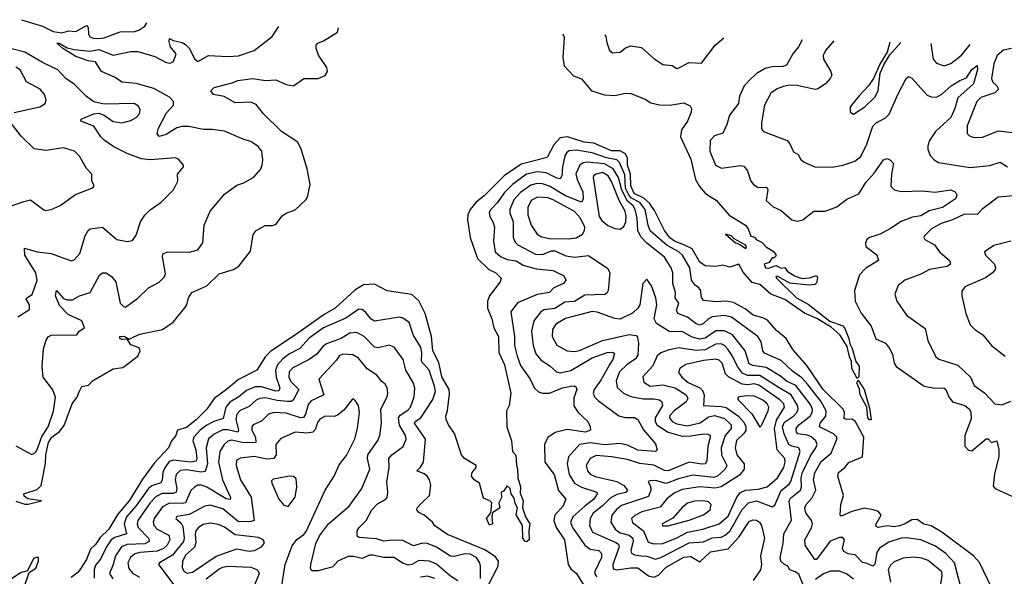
# Model space of a CAD drawing. Extents: x 1552033 to 1694788, y 811965 to 917215.
# Tile 608 of 632: x 1664926 to 1670498, y 911738 to 914889. Entities that reach past the tile are written whole.
import ezdxf

# ---------------------------------------------------------------- set-up
doc = ezdxf.new("R2010")
doc.units = 0

msp = doc.modelspace()

# ---------------------------------------------------------------- linework, layer by layer
at = {"layer": '0CON20XD'}
for points in [[(1664937.5, 914888.5), (1665055, 914852.4), (1665115, 914821.6), (1665165, 914814.5), (1665205, 914826.3), (1665245, 914821.1), (1665305, 914856.1), (1665313.8, 914845), (1665315, 914806.7), (1665322.4, 914792.4), (1665343.6, 914783.6), (1665375, 914782.3), (1665403.7, 914786.4), (1665495, 914819.4), (1665577.4, 914822.6), (1665600.9, 914829.1), (1665635, 914852.5), (1665646.3, 914870.1)], [(1664905, 912476.9), (1664995, 912427.1), (1665015, 912439.4), (1665025, 912455.6), (1665050.8, 912529.2), (1665086.8, 912585), (1665117.3, 912672.7), (1665128.3, 912751.7), (1665114, 912794), (1665060, 912865), (1665054.4, 912925), (1665061.5, 913025), (1665076.1, 913075), (1665087.1, 913092.9), (1665105, 913102.3), (1665250, 913105), (1665263.4, 913126.6), (1665293.8, 913145), (1665277.5, 913185), (1665200.1, 913220.1), (1665151.6, 913271.6), (1665129.6, 913325), (1665135, 913356), (1665175, 913310.3), (1665197.8, 913302.2), (1665225, 913303.6), (1665265, 913326.2), (1665324.6, 913345.4), (1665377.2, 913442.8), (1665395, 913455.7), (1665415, 913455.6), (1665445, 913436), (1665470.8, 913405), (1665494.3, 913285), (1665513.3, 913265), (1665525, 913262), (1665595, 913312.5), (1665655, 913370.8), (1665716.4, 913403.6), (1665745, 913433.8), (1665750.6, 913449.4), (1665734.5, 913545.5), (1665737, 913563), (1665764.5, 913575.5), (1665888, 913572), (1665935, 913586), (1665963.4, 913626.6), (1665969.5, 913725), (1666004.4, 913805), (1666085, 913902), (1666155, 913952), (1666195.6, 913964.4), (1666252.1, 913997.9), (1666288.6, 914041.4), (1666298.8, 914065), (1666302, 914095), (1666296.7, 914145), (1666275, 914171.5), (1666235, 914198.9), (1666195, 914210), (1666085, 914257.9), (1666015, 914267.9), (1665966.6, 914266.6), (1665883.9, 914283.9), (1665843.6, 914283.6), (1665815, 914276.9), (1665755, 914239.3), (1665715, 914227.1), (1665704.6, 914244.6), (1665712.2, 914275), (1665758, 914362), (1665796, 914405), (1665795.8, 914425), (1665775, 914449.5), (1665685, 914499.5), (1665585, 914527.6), (1665506.2, 914535), (1665462.5, 914562.5), (1665388.6, 914595), (1665355, 914650.6), (1665314.5, 914655.5), (1665245, 914679.5), (1665170, 914725), (1665136.7, 914755), (1665149.2, 914755), (1665195, 914728.5), (1665235, 914720), (1665325, 914709.7), (1665375, 914719.4), (1665455, 914688.6), (1665555, 914707.8), (1665595, 914708.3), (1665690.8, 914680.9), (1665755, 914646), (1665777.8, 914642.2), (1665797.5, 914652.5), (1665811.8, 914695), (1665780, 914735), (1665772.2, 914765), (1665775, 914782.5), (1665795, 914770), (1665845, 914760), (1665865, 914748.9), (1665886.4, 914725), (1665915, 914667.5), (1665935, 914652), (1665995, 914686.5), (1666105, 914680.8), (1666165, 914684.4), (1666252.5, 914715), (1666355, 914793.8), (1666393.3, 914850.7)], [(1664905, 912163.3), (1664955, 912146.2), (1664973.6, 912146.4), (1665050, 912165), (1664973.3, 912176.7), (1664951.2, 912191.2), (1664950, 912205), (1665025, 912230), (1665047.9, 912252.1), (1665072.9, 912377.1), (1665074.9, 912425), (1665088.5, 912495), (1665109.1, 912525), (1665151.5, 912558.5), (1665178.3, 912591.7), (1665224.1, 912715), (1665249.9, 912750.1), (1665265.6, 912785.6), (1665277.3, 912812.7), (1665315, 912820), (1665337.5, 912845), (1665455, 912911.9), (1665510.6, 912919.4), (1665594.6, 912985), (1665607.9, 913015), (1665602.3, 913032.3), (1665555, 913048.5), (1665537.5, 913075), (1665540, 913080), (1665505, 913077.8), (1665492.9, 913085), (1665493.5, 913095), (1665518.3, 913098.3), (1665545, 913080), (1665605, 913109.5), (1665735, 913134.7), (1665795, 913177.4), (1665861.5, 913258.5), (1665871.6, 913275), (1665881.5, 913315), (1665900.6, 913345), (1665985, 913382.2), (1666055, 913449.3), (1666136, 913474), (1666165.8, 913494.2), (1666232.1, 913577.9), (1666247.4, 913672.6), (1666265, 913696), (1666315, 913724.7), (1666355, 913723.4), (1666375, 913730.2), (1666411.9, 913778.1), (1666435, 913793.7), (1666485, 913812.4), (1666545, 913869.3), (1666554.7, 913885), (1666570.8, 913955), (1666553.2, 914045), (1666519.3, 914155), (1666499.7, 914195), (1666407.5, 914255), (1666305.7, 914355), (1666265, 914408.1), (1666235, 914421.1), (1666145, 914418.2), (1666083.9, 914453.9), (1666023.8, 914465), (1666007.5, 914485), (1666027.5, 914505), (1666129.2, 914530.8), (1666160, 914545), (1666245, 914555.9), (1666317.5, 914545), (1666375, 914547.8), (1666435, 914522.4), (1666475, 914514.7), (1666535, 914554.8), (1666615, 914555.7), (1666655, 914573.5), (1666667.5, 914595), (1666665, 914618.8), (1666617.6, 914687.6), (1666604.3, 914725), (1666604, 914745), (1666613.6, 914756.4), (1666645, 914768.9), (1666725, 914818.6), (1666730.1, 914841.9)], [(1667999, 914808.9), (1668006.8, 914786.8), (1667999.1, 914675), (1668008.2, 914628.2), (1668060.7, 914570.7), (1668105, 914554.3), (1668161.4, 914485), (1668235, 914462.7), (1668295, 914459.7), (1668355, 914472.5), (1668385, 914471.1), (1668465, 914438.9), (1668497.9, 914417.9), (1668547.4, 914407.4), (1668605, 914404), (1668685, 914418.8), (1668721.2, 914401.2), (1668728, 914385), (1668726, 914365), (1668705.6, 914315), (1668672.2, 914265), (1668666.5, 914225), (1668725, 914100), (1668751.2, 913985), (1668773.3, 913945), (1668805.9, 913905.9), (1668829.4, 913889.4), (1668866.9, 913866.9), (1668941.6, 913781.6), (1669033.3, 913725), (1669048, 913705), (1669063.6, 913663.6), (1669085, 913657.5), (1669093.9, 913643.9), (1669128.3, 913628.3), (1669151.7, 913601.7), (1669189.3, 913579.3), (1669205, 913560), (1669205, 913550), (1669195, 913540), (1669185, 913540), (1669166.7, 913515), (1669140, 913505), (1669147.5, 913485), (1669165, 913482.5), (1669205, 913497.5), (1669235, 913481.9), (1669257, 913487), (1669270, 913465), (1669315, 913437.8), (1669355, 913423.3), (1669395, 913426.9), (1669435, 913440.8), (1669440.8, 913425), (1669435, 913400), (1669425, 913390.8), (1669395, 913385.7), (1669285, 913398), (1669213.2, 913436.8), (1669204.5, 913435.5), (1669208.5, 913425), (1669322.5, 913315), (1669388.2, 913278.2), (1669511.7, 913181.7), (1669585.2, 913155.2), (1669595, 913140), (1669618.5, 913085), (1669623.5, 913053.5), (1669637.5, 913027.5), (1669658.2, 912955), (1669677.4, 912927.4), (1669675, 912866.7), (1669665, 912857.1), (1669634.8, 912915), (1669634.1, 912955), (1669621.2, 912981.2), (1669609.5, 913039.5), (1669567.1, 913105), (1669518.3, 913148.3), (1669436.6, 913196.6), (1669366.7, 913226.7), (1669256, 913305), (1669177.5, 913335), (1669115, 913390), (1669071.2, 913401.2), (1669019.7, 913459.7), (1668995, 913505.8), (1668945, 913488.6), (1668905, 913499.2), (1668865, 913492.4), (1668805, 913495.6), (1668775, 913515.7), (1668731.4, 913591.4), (1668684.7, 913614.7), (1668632.1, 913635), (1668605, 913654.8), (1668575, 913695.5), (1668518.6, 913808.6), (1668489.8, 913849.8), (1668457.6, 913877.6), (1668404, 913905), (1668385, 913947.8), (1668383.6, 914015), (1668365.1, 914065), (1668365.1, 914105), (1668355, 914129.4), (1668325, 914147), (1668275, 914146.7), (1668175, 914190.2), (1668121.4, 914195), (1668025.7, 914225.7), (1667985, 914220.3), (1667949.1, 914180.9), (1667910.8, 914109.1), (1667765, 914071.7), (1667667.1, 914005), (1667555, 913891.1), (1667510.3, 913855), (1667475.2, 913814.8), (1667462.8, 913785), (1667461.1, 913755), (1667476.2, 913655), (1667516.9, 913536.9), (1667580.8, 913475), (1667620, 913455), (1667651.2, 913425), (1667646.2, 913405), (1667584.1, 913325.9), (1667574.1, 913295), (1667572.7, 913255), (1667599, 913195), (1667609.4, 913145), (1667636.2, 913095), (1667637.2, 913005), (1667669.7, 912935), (1667706.2, 912775), (1667696.7, 912705), (1667681.2, 912675), (1667682.2, 912585), (1667708.6, 912505), (1667715, 912443.8), (1667733.1, 912423.1), (1667737.1, 912365), (1667744.2, 912345.8), (1667745.5, 912295), (1667760.7, 912245), (1667758.5, 912208.5), (1667774.8, 912165), (1667771.9, 912125), (1667789.4, 912075), (1667813.4, 912035), (1667807.5, 911995), (1667810, 911945), (1667795, 911934.2), (1667785, 911937.3), (1667774, 911954), (1667771.1, 912025), (1667736, 912086), (1667742.9, 912125), (1667729.6, 912149.6), (1667725, 912180), (1667707.7, 912205), (1667702, 912235), (1667685, 912250), (1667665, 912220), (1667650, 912215), (1667652.5, 912185), (1667637.5, 912155), (1667642.5, 912125), (1667601.7, 912098.3), (1667597.5, 912075), (1667602.5, 912035), (1667585, 912027.5), (1667567.5, 912065), (1667591.7, 912098.3), (1667597.5, 912155), (1667586.1, 912166.1), (1667550.7, 912180.7), (1667527.5, 912265), (1667497.5, 912285), (1667483.3, 912305), (1667486.7, 912325), (1667510, 912355), (1667510, 912365), (1667444.2, 912404.2), (1667426.7, 912425), (1667386.9, 912546.9), (1667353.1, 912595), (1667340, 912625), (1667337.8, 912645), (1667347.5, 912677.5), (1667358.3, 912771.7), (1667355.8, 912795), (1667315, 912867.8), (1667298.2, 912948.2), (1667264.5, 913014.5), (1667255.8, 913095), (1667221.1, 913225), (1667185, 913296.5), (1667145, 913332.5), (1667005, 913353.1), (1666935, 913392), (1666872.8, 913387.2), (1666822, 913358), (1666711.3, 913255), (1666649.5, 913220.5), (1666487.7, 913105), (1666346.6, 913013.4), (1666317.5, 912982.5), (1666268.6, 912905), (1666165, 912852.4), (1666097.5, 912795), (1666026.2, 912745), (1665984.5, 912685), (1665925, 912624), (1665869.8, 912580.2), (1665820, 912565), (1665808.9, 912531.1), (1665785.6, 912504.4), (1665767.8, 912465), (1665689.9, 912380.1), (1665621.6, 912288.4), (1665545, 912164.7), (1665480.8, 912089.2), (1665431.5, 912005), (1665381.8, 911958.2), (1665355, 911919.1), (1665327.1, 911892.9), (1665305, 911834.4), (1665270, 911780), (1665255, 911760), (1665217.9, 911732.1)], [(1668237.3, 914802.7), (1668242.6, 914792.6), (1668249.5, 914759.5), (1668264, 914715), (1668281.2, 914701.2), (1668325, 914704.3), (1668355, 914728.6), (1668385, 914740.8), (1668445, 914732), (1668515, 914668.1), (1668565, 914635.7), (1668618.6, 914628.6), (1668645, 914612.5), (1668653.3, 914613.3), (1668715.6, 914645.6), (1668785, 914641.9), (1668861.5, 914745), (1668910.6, 914785.2)], [(1669353.4, 914773.7), (1669333.3, 914735), (1669301.8, 914695), (1669265, 914631.1), (1669245, 914623.8), (1669185, 914620.9), (1669145, 914612.2), (1669098.8, 914585), (1669065, 914556.4), (1669026.3, 914513.6), (1668999.1, 914455), (1668994.6, 914415), (1668942.2, 914347.8), (1668928.2, 914295), (1668904.4, 914245.6), (1668858.9, 914231.1), (1668834.3, 914205), (1668831.8, 914145), (1668863.3, 914065), (1668898.6, 914048.6), (1669005, 914063.8), (1669025, 914058.8), (1669045, 914033.3), (1669064.2, 913975), (1669078, 913955), (1669105, 913938.1), (1669145, 913941.6), (1669156.3, 913936.3), (1669159.4, 913925), (1669150, 913865), (1669190.3, 913829.7), (1669235, 913809.1), (1669295, 913755.6), (1669325, 913747.5), (1669357.5, 913755), (1669420, 913805), (1669485, 913804.4), (1669551.1, 913828.9), (1669607.7, 913872.3), (1669675, 913902.2), (1669715, 913966.7), (1669760.9, 914019.1), (1669813.8, 914096.2), (1669835, 914102.3), (1669855, 914093.8), (1669870.7, 914075), (1669859.3, 914015), (1669855.6, 913945.6), (1669875, 913925.6), (1669915, 913917.1), (1670035, 913919.5), (1670105, 913912.9), (1670195.5, 913925.5), (1670220, 913915), (1670230, 913895), (1670222, 913875), (1670147.8, 913825), (1670073.8, 913806.2), (1670025, 913779.2), (1669978.8, 913771.2), (1669915, 913746.4), (1669855, 913705.9), (1669794.7, 913675.3), (1669735, 913656.1), (1669720.5, 913645), (1669712.5, 913625), (1669714.4, 913605), (1669777, 913557), (1669786, 913525), (1669715, 913481.4), (1669679.2, 913445), (1669650.8, 913355), (1669654.6, 913295), (1669688.1, 913228.1), (1669744.8, 913154.8), (1669772, 913082), (1669825, 913057.8), (1669848.4, 913028.4), (1669865.8, 912995.8), (1669874.7, 912945), (1669886.4, 912925), (1670045, 912813.8), (1670105, 912802.9), (1670155.8, 912805), (1670166.3, 912796.3), (1670184.3, 912754.3), (1670205, 912726.5), (1670274, 912705), (1670301.1, 912685), (1670309.1, 912665), (1670310.5, 912629.5), (1670274.5, 912535), (1670275.6, 912475), (1670295, 912451.9), (1670315, 912447.9), (1670395, 912515.8), (1670405.8, 912515.8), (1670425, 912496.2), (1670456.7, 912505), (1670467, 912457), (1670466.7, 912415), (1670442.1, 912317.9), (1670435, 912248), (1670446.1, 912236.1), (1670545, 912190)], [(1669533.4, 914769), (1669485.4, 914715), (1669472.9, 914685), (1669474.5, 914665), (1669516.7, 914595), (1669521.4, 914575), (1669512.9, 914555), (1669485.7, 914525), (1669443.3, 914496.7), (1669427.4, 914492.6), (1669326.2, 914516.2), (1669282.3, 914517.7), (1669249.3, 914510.7), (1669212.8, 914497.3), (1669177.1, 914472.9), (1669140.6, 914405), (1669124.3, 914304.3), (1669125, 914270), (1669135, 914256.2), (1669270, 914205), (1669285, 914186.2), (1669305, 914140), (1669331.2, 914125), (1669346.6, 914096.6), (1669365, 914082.5), (1669425, 914055.8), (1669524.3, 914054.3), (1669585, 914064.4), (1669652.3, 914087.7), (1669686.2, 914113.8), (1669720.9, 914185), (1669753.5, 914286.5), (1669773.3, 914305), (1669826.7, 914333.3), (1669846.2, 914353.8), (1669895, 914465.6), (1669941.8, 914555), (1669955, 914566.5), (1669975, 914557.8), (1670061.8, 914461.8), (1670085, 914451.1), (1670115, 914450.4), (1670145, 914466.8), (1670197.5, 914515), (1670245.8, 914545), (1670285, 914560), (1670315, 914607.3), (1670345, 914630), (1670345.8, 914605.8), (1670323.4, 914525), (1670234.6, 914445.4), (1670218.6, 914385), (1670195.7, 914334.3), (1670155, 914298.3), (1670108.5, 914255), (1670074.6, 914205), (1670064.4, 914174.4), (1670064.4, 914155), (1670079.1, 914119.1), (1670100.8, 914095), (1670125, 914080), (1670305, 914051.5), (1670417, 914063), (1670475, 914082.3), (1670515.7, 914055)], [(1664915, 913206.7), (1664982.1, 913247.9), (1664982.5, 913275), (1664962.9, 913307.1), (1664966, 913315), (1664996.8, 913333.2), (1665024.6, 913415), (1665017.5, 913455), (1664955.9, 913555), (1664953.9, 913596.1), (1665025, 913575.3), (1665105, 913565.4), (1665216.8, 913523.2), (1665235, 913529.2), (1665266.2, 913565), (1665296.2, 913665), (1665313.9, 913696.1), (1665325, 913704.4), (1665395, 913714.4), (1665475.4, 913645.4), (1665535, 913633.1), (1665565, 913638), (1665585, 913668.8), (1665610.9, 913745), (1665635, 913781.5), (1665665, 913811.8), (1665726.2, 913855), (1665796.9, 913925), (1665821.8, 913975), (1665818.6, 914015), (1665853.8, 914055), (1665853.8, 914065), (1665827.6, 914097.6), (1665807.6, 914107.6), (1665665, 914095.6), (1665615, 914101.8), (1665535, 914130.7), (1665459.6, 914169.6), (1665405, 914205.9), (1665385.3, 914225), (1665345.3, 914285.3), (1665273.3, 914315), (1665273.8, 914325), (1665345, 914356.5), (1665375, 914360), (1665405, 914349.1), (1665455, 914312.9), (1665505, 914305.5), (1665555, 914318.5), (1665585.8, 914335), (1665604.3, 914355), (1665608.3, 914378.3), (1665599.4, 914399.4), (1665575, 914414.4), (1665405, 914410.7), (1665345, 914424), (1665304.1, 914454.1), (1665235, 914524), (1665187.3, 914555), (1665142.2, 914605), (1665055, 914646.9), (1664955, 914704.8), (1664866.5, 914726.5)], [(1669851.1, 914760.7), (1669834.4, 914705.6), (1669795, 914640), (1669757.5, 914555), (1669730, 914515), (1669675, 914455.6), (1669625.6, 914395), (1669626, 914366), (1669644.2, 914354.2), (1669708.9, 914395), (1669765, 914450), (1669785, 914486.7), (1669795.7, 914585), (1669816.9, 914633.1), (1669851.2, 914688.8), (1669912.3, 914759.1)], [(1670082.1, 914754.7), (1670095.6, 914665), (1670115, 914641.9), (1670157.9, 914627.9), (1670195, 914641.2), (1670255, 914688.5), (1670304.1, 914748.9)], [(1670538.9, 914725), (1670493.2, 914716.8), (1670458.2, 914685), (1670438.7, 914638.7), (1670425.8, 914555), (1670433.4, 914535), (1670455.9, 914515), (1670465.3, 914495), (1670444.6, 914475), (1670365, 914448.2), (1670341.8, 914425), (1670287.1, 914287.1), (1670287.5, 914245), (1670300.3, 914230.3), (1670325, 914221.9), (1670375, 914224.4), (1670465, 914258.8), (1670615, 914242)], [(1664896, 914364), (1665040, 914395), (1665070, 914415), (1665076.7, 914435), (1665066.5, 914465), (1665041.5, 914495), (1664965, 914537.5), (1664928.9, 914605), (1664905, 914620)], [(1664875, 913832.7), (1664950.7, 913859.3), (1664988.3, 913868.3), (1665062.3, 913812.3), (1665075, 913808.8), (1665103.9, 913813.9), (1665155, 913837.1), (1665241.7, 913898.3), (1665334.1, 913935.9), (1665346.7, 913945), (1665346.4, 913953.6), (1665334, 913975), (1665333.8, 914015), (1665305, 914046.2), (1665265, 914116), (1665236, 914145), (1665175, 914163.8), (1665075, 914148.2), (1665007.4, 914157.4), (1664935, 914230), (1664884.5, 914295)], [(1670425.6, 911675), (1670357, 911817), (1670324.4, 911855), (1670145, 911987.5), (1670085, 912024.8), (1670042.7, 912032.7), (1670005, 912059.6), (1669975, 912058.5), (1669937.3, 912035), (1669905, 912024.6), (1669875, 912019.3), (1669835, 912023.4), (1669784.6, 912014.6), (1669771.5, 912021.5), (1669772.7, 912035), (1669801.9, 912085), (1669785.8, 912105), (1669755.5, 912115.5), (1669705, 912123.4), (1669635, 912105.3), (1669575, 912078.9), (1669570, 912085), (1669572.9, 912145), (1669588.2, 912195), (1669555.4, 912305.4), (1669558.9, 912325), (1669595, 912353.3), (1669618, 912382), (1669695.3, 912415), (1669702.9, 912525), (1669655, 912616.5), (1669635, 912628.3), (1669605, 912626.6), (1669591.7, 912631.7), (1669593, 912665), (1669586.3, 912685), (1669472.6, 912795), (1669381.5, 912931.5), (1669301.7, 913021.7), (1669263.5, 913083.5), (1669209.3, 913129.3), (1669157.2, 913187.2), (1669131.7, 913201.7), (1669076.3, 913216.3), (1669032.4, 913252.4), (1668965, 913287.8), (1668925, 913296.1), (1668865, 913291.2), (1668795, 913300), (1668785.5, 913315.5), (1668779.1, 913359.1), (1668765, 913375.5), (1668750, 913385), (1668727.3, 913415), (1668719.4, 913485), (1668676.9, 913555), (1668656.4, 913575), (1668591.2, 913611.2), (1668493.9, 913693.9), (1668481.9, 913725), (1668465.4, 913815), (1668435, 913853), (1668387.9, 913878), (1668375, 913893), (1668355.3, 913935), (1668350.2, 914010.2), (1668319.8, 914079.8), (1668304.9, 914094.9), (1668246.8, 914106.8), (1668165, 914134.6), (1668075, 914150), (1668035, 914145.5), (1668022.5, 914137.5), (1668011.7, 914118.3), (1667998, 914055), (1667994.7, 914005), (1667985, 913987.9), (1667965, 913991.3), (1667905, 914022.3), (1667855, 914027.7), (1667795, 914014.1), (1667714.8, 913955), (1667669.8, 913910.2), (1667627.7, 913852.3), (1667591.8, 913815), (1667583.7, 913796.4), (1667586.8, 913775), (1667604.7, 913745), (1667613.3, 913715), (1667606.7, 913635), (1667617.7, 913575), (1667648, 913548), (1667685, 913532), (1667735, 913523.9), (1667775, 913499.2), (1667848.5, 913478.5), (1667945, 913470), (1668005, 913439.2), (1668017.1, 913415), (1668003.6, 913396.4), (1667948.1, 913371.9), (1667925, 913344), (1667855, 913333.8), (1667743.2, 913286.8), (1667704.7, 913235), (1667726.7, 913095), (1667725.8, 913045), (1667741.7, 912985), (1667761.2, 912931.2), (1667814.8, 912854.8), (1667838.2, 912805), (1667863, 912783), (1667885, 912775.3), (1667925.3, 912775.3), (1667998.6, 912805), (1668045, 912815.3), (1668065, 912815.5), (1668075, 912808.6), (1668078.5, 912795), (1668062.3, 912747.7), (1668062.7, 912702.7), (1668087.3, 912665), (1668140.5, 912615), (1668154.2, 912585), (1668156.2, 912565), (1668127.5, 912555), (1668025, 912569.2), (1667957.2, 912552.8), (1667915.9, 912524.1), (1667895.4, 912485), (1667898.9, 912385), (1667951.6, 912315), (1667975, 912223.3), (1668016.2, 912175), (1668002.6, 912137.4), (1667954.8, 912085.2), (1667949.2, 912055), (1667963, 912015), (1668008.6, 911945), (1668030.2, 911805), (1668045, 911780), (1668077.5, 911755), (1668131.2, 911665)], [(1670249.7, 911685), (1670215.3, 911815), (1670166.6, 911866.6), (1670108.3, 911908.3), (1670025, 911944.1), (1669945, 911955.9), (1669914.6, 911954.6), (1669845, 911930.7), (1669792.1, 911897.9), (1669776, 911874), (1669765, 911808), (1669755, 911796.4), (1669721.5, 911811.5), (1669695, 911816.8), (1669655, 911859.6), (1669615, 911865.3), (1669589.3, 911879.3), (1669582.1, 911895), (1669594.4, 911944.4), (1669585, 911957.5), (1669565, 911957.1), (1669513.5, 911936.5), (1669435, 911833.1), (1669425, 911832.9), (1669370.4, 911915), (1669369.5, 911945), (1669407.7, 912012.3), (1669413.2, 912035), (1669407.8, 912055), (1669375, 912096.9), (1669368.9, 912125), (1669376.6, 912145), (1669408.8, 912181.2), (1669432.4, 912225), (1669418.6, 912285), (1669426.3, 912323.7), (1669462.4, 912387.6), (1669517.5, 912435), (1669550.9, 912515), (1669549.5, 912525), (1669532.1, 912545), (1669452.5, 912585), (1669456.7, 912605), (1669488.6, 912645), (1669490.2, 912675), (1669460, 912730), (1669384.3, 912825.7), (1669352.3, 912862.3), (1669299.9, 912899.9), (1669235, 912959.4), (1669141.5, 913001.5), (1669132.5, 913015), (1669122.4, 913065), (1669104, 913095), (1668954.2, 913204.2), (1668915, 913213.5), (1668845, 913206.7), (1668824.2, 913195.8), (1668795, 913168.4), (1668775, 913160.2), (1668755, 913166.7), (1668705, 913204.3), (1668650.6, 913225), (1668642.9, 913245), (1668655.4, 913285), (1668636.2, 913315), (1668638.2, 913345), (1668622.6, 913395), (1668621.9, 913455), (1668613.1, 913485), (1668575.3, 913545), (1668475, 913624.3), (1668440.5, 913660.5), (1668425.1, 913695.1), (1668420.5, 913765), (1668409, 913815), (1668397.1, 913835), (1668365, 913862.4), (1668332.9, 913922.9), (1668315.1, 913995), (1668284.5, 914045), (1668235, 914072.9), (1668135, 914082.2), (1668115, 914079.2), (1668096.2, 914065), (1668074.3, 914015.7), (1668080.2, 913985), (1668112.5, 913915), (1668115, 913872.5), (1668105, 913855.5), (1668015, 913891.2), (1667925, 913945.8), (1667885, 913959.7), (1667855, 913961), (1667818.2, 913951.8), (1667760.3, 913909.7), (1667721.9, 913868.1), (1667700.2, 913815), (1667700.8, 913795), (1667719, 913745), (1667718.6, 913655), (1667729.3, 913629.3), (1667744.8, 913614.8), (1667845, 913560.9), (1667885, 913558.8), (1667935, 913579.6), (1667955, 913581.3), (1668017.7, 913552.3), (1668065, 913543.8), (1668145, 913554.7), (1668255, 913480), (1668266.7, 913455), (1668256.7, 913355), (1668249.4, 913340.6), (1668236.8, 913333.2), (1668125, 913330.3), (1668065, 913293.9), (1668010.7, 913289.3), (1667955, 913254.8), (1667895, 913246.2), (1667874.6, 913235), (1667835.9, 913185), (1667823, 913125), (1667832.4, 913045), (1667847.8, 912997.8), (1667875, 912963.1), (1667928.3, 912928.3), (1667964.8, 912894.8), (1667985, 912889.1), (1668045, 912902.6), (1668165, 912974.8), (1668251.2, 913005), (1668277.6, 913007.6), (1668292.1, 913002.1), (1668282.9, 912965), (1668265, 912939.2), (1668215, 912848.9), (1668176.7, 912795), (1668172.3, 912775), (1668178.2, 912755), (1668200.8, 912730.9), (1668316.9, 912646.9), (1668352.4, 912637.6), (1668405, 912637.1), (1668425, 912625.6), (1668456.9, 912566.9), (1668525, 912488.8), (1668534, 912455), (1668525, 912444.6), (1668425, 912451.5), (1668365, 912480.4), (1668325, 912489.6), (1668235, 912482.6), (1668155, 912493.5), (1668095, 912484.7), (1668032.5, 912415), (1668024, 912375), (1668035.3, 912315), (1668066.2, 912265), (1668105, 912242.4), (1668193.1, 912215), (1668193.8, 912205), (1668175.8, 912175), (1668125, 912135.5), (1668056.9, 912075), (1668043.7, 912043.7), (1668055.4, 912015), (1668125, 911913.7), (1668155, 911891.6), (1668204.1, 911884.1), (1668218, 911868), (1668218.3, 911845), (1668180.2, 911765), (1668181, 911751), (1668191.7, 911735)], [(1668325, 913703.6), (1668345, 913717.8), (1668356.1, 913743.9), (1668359, 913775), (1668353.4, 913805), (1668321.2, 913861.2), (1668275, 913973.3), (1668256.1, 914005), (1668225, 914023.1), (1668188.1, 914015), (1668174.1, 914005), (1668170.8, 913995), (1668206.2, 913775), (1668221.3, 913751.3), (1668254, 913724), (1668295, 913706.8), (1668325, 913703.6)], [(1668032.3, 913647.7), (1668075, 913653.5), (1668111.8, 913675), (1668122.5, 913695), (1668124.2, 913715), (1668099.3, 913765), (1668065, 913802.5), (1667945, 913869.4), (1667915, 913880.3), (1667856.3, 913883.7), (1667821.5, 913865), (1667802.6, 913825), (1667801.2, 913785), (1667820.4, 913725), (1667853.9, 913673.9), (1667879.6, 913659.6), (1667925, 913650.4), (1668032.3, 913647.7)], [(1670548.1, 913891.9), (1670463.3, 913885), (1670370.6, 913815), (1670345, 913785.4), (1670272.6, 913787.4), (1670205, 913755.4), (1670140.8, 913735), (1670085.8, 913705), (1670046.2, 913665), (1670042, 913655), (1670048.8, 913645), (1670103.7, 913613.6), (1670131.9, 913575), (1670187.5, 913525), (1670194, 913505), (1670175, 913492.5), (1670075, 913474.7), (1670025, 913447.5), (1669935.8, 913415), (1669897.1, 913385), (1669879.4, 913335), (1669890.6, 913295), (1669945, 913215.8), (1670050.7, 913140.7), (1670065, 913072.5), (1670110.3, 912980.3), (1670127, 912967), (1670235, 912932.5), (1670306.1, 912866.1), (1670327.5, 912817.5), (1670386.5, 912776.5), (1670445, 912714.5), (1670485, 912709.6), (1670535, 912729.7)], [(1669035, 913593.3), (1669040, 913605), (1669032.5, 913615), (1668968.6, 913648.6), (1668955, 913665.7), (1668920, 913675), (1668976.2, 913625), (1668998, 913618), (1669035, 913593.3)], [(1670534.5, 913635.5), (1670438.8, 913611.2), (1670386, 913575), (1670392, 913555), (1670442.5, 913505), (1670449.1, 913485), (1670446.2, 913475), (1670431.8, 913455), (1670392.5, 913427.5), (1670273.9, 913376.1), (1670257.9, 913352.1), (1670256.9, 913325), (1670280, 913225), (1670305, 913162.5), (1670330.8, 913135), (1670375.7, 913105), (1670425.7, 913045), (1670502.5, 912985)], [(1669360.6, 911690.6), (1669335, 911749.7), (1669315, 911764.3), (1669284.4, 911775), (1669272.5, 911795), (1669253.8, 911805), (1669233.8, 911823.8), (1669229.2, 911845), (1669246.3, 911923.7), (1669251.3, 911978.7), (1669294.2, 912055.8), (1669280.2, 912165), (1669289, 912181), (1669344.6, 912225.4), (1669350.8, 912245), (1669347.9, 912295), (1669356.6, 912325), (1669400.5, 912419.5), (1669431.9, 912465), (1669438.9, 912485), (1669432.4, 912505), (1669405, 912527.8), (1669385, 912536.8), (1669329.7, 912545), (1669321.6, 912555), (1669319.5, 912575), (1669335.1, 912594.9), (1669399.8, 912645), (1669410.6, 912665), (1669412.1, 912685), (1669400.8, 912710.8), (1669317.8, 912817.8), (1669265, 912842.8), (1669231.9, 912871.9), (1669150.4, 912920.4), (1669075, 912932), (1669055, 912941.8), (1669032.1, 913015), (1669011.2, 913041.2), (1668960.8, 913105), (1668915, 913127.2), (1668865, 913128.5), (1668805, 913085.9), (1668775, 913080.6), (1668732, 913092), (1668675, 913124.8), (1668605, 913121.4), (1668529.6, 913169.6), (1668516.2, 913196.2), (1668531.2, 913275), (1668526, 913315), (1668502.4, 913382.4), (1668475, 913420), (1668453.1, 913395), (1668435.5, 913275), (1668423.6, 913255), (1668395, 913227.9), (1668325, 913193.3), (1668295, 913197.5), (1668195, 913233.3), (1668165, 913237.1), (1668015, 913197.1), (1667961.2, 913165), (1667941.3, 913135), (1667938.7, 913095), (1667966.2, 913046.2), (1668025, 913014.1), (1668065, 913010.5), (1668095, 913017.1), (1668225, 913073), (1668375, 913107.6), (1668415, 913101.1), (1668422.3, 913092.3), (1668428.4, 913058.4), (1668425, 912990), (1668410.7, 912969.3), (1668362.5, 912935), (1668321.4, 912895), (1668302.5, 912845), (1668306.9, 912806.9), (1668344, 912774), (1668385, 912756.7), (1668455, 912742), (1668515, 912743.4), (1668547.6, 912737.6), (1668559.6, 912725), (1668563.5, 912705), (1668523.3, 912635), (1668521.7, 912615), (1668534.2, 912594.2), (1668595, 912554.1), (1668675, 912532.3), (1668725, 912532.9), (1668795.3, 912545.3), (1668825, 912541.9), (1668834.2, 912535), (1668834.4, 912525), (1668821.2, 912475), (1668815.3, 912394.7), (1668807.5, 912375), (1668785, 912372.8), (1668715, 912385.2), (1668595, 912334.8), (1668575, 912337.6), (1668515, 912367.5), (1668435, 912377.2), (1668365, 912398.8), (1668275, 912414.8), (1668188.1, 912421.9), (1668154, 912405), (1668132.4, 912365), (1668139.7, 912335), (1668155, 912316.7), (1668183, 912303), (1668305, 912274.8), (1668345, 912251.6), (1668366.2, 912225), (1668357, 912213), (1668305, 912202.2), (1668268.5, 912181.5), (1668222.5, 912135), (1668171.2, 912095), (1668153.8, 912065), (1668150.5, 912025), (1668168.3, 911988.3), (1668300.5, 911930.5), (1668315, 911920), (1668319.3, 911905), (1668282.8, 911805), (1668285, 911780.9), (1668305, 911774.8), (1668385, 911786.8), (1668425, 911786), (1668485, 911741.6), (1668515, 911733.4), (1668540.7, 911745), (1668585, 911789.8), (1668685, 911846.8), (1668725, 911850.2), (1668775, 911820.4), (1668835, 911876), (1668935, 911894.8), (1668995, 911959.4), (1669055, 912049.1), (1669075, 912058.8), (1669096.5, 912056.5), (1669113.5, 912045), (1669125, 912025.7), (1669140.8, 911955), (1669118.9, 911855), (1669124.7, 911805), (1669117.5, 911775), (1669076.9, 911715)], [(1667545.1, 911625), (1667634, 911795), (1667635.6, 911825), (1667618.5, 911848.5), (1667558.9, 911888.9), (1667347.5, 911975), (1667275, 912023.8), (1667263.3, 912045), (1667214.3, 912085), (1667185, 912099.5), (1667173.8, 912115), (1667175.6, 912125), (1667201.1, 912155), (1667244.5, 912195), (1667252.5, 912255), (1667245.3, 912285.3), (1667232.9, 912305), (1667215, 912318.9), (1667173.8, 912335), (1667194.7, 912355.3), (1667211.8, 912385), (1667222.5, 912515), (1667160, 912605), (1667164.2, 912615), (1667196.1, 912635), (1667265, 912738.5), (1667278.9, 912785), (1667274.3, 912815), (1667242.9, 912905), (1667199.2, 912955), (1667202.5, 913005), (1667196.7, 913035), (1667155, 913100.5), (1667130.5, 913175), (1667095, 913199.2), (1667075, 913205.4), (1666935, 913182.5), (1666914.4, 913194.4), (1666885, 913232.2), (1666865, 913248.6), (1666845, 913250.6), (1666771, 913199), (1666645, 913145.5), (1666565, 913086.1), (1666512, 913028), (1666452.3, 912997.7), (1666415, 912969.5), (1666385.7, 912935), (1666374.1, 912905), (1666377, 912865), (1666399.1, 912805), (1666391.9, 912788.1), (1666375, 912786.4), (1666295, 912810.6), (1666259.2, 912810.8), (1666209.6, 912790.4), (1666166.4, 912753.6), (1666115, 912723.9), (1666092.1, 912695), (1666078.6, 912631.4), (1666025, 912615.1), (1665985, 912594.6), (1665947.5, 912565), (1665911.6, 912525), (1665905.8, 912505), (1665922.9, 912455), (1665928.9, 912405), (1665925, 912390), (1665893.7, 912383.7), (1665795, 912395.4), (1665772.5, 912387.5), (1665748.1, 912351.9), (1665736.2, 912325), (1665732.6, 912285), (1665725, 912268.2), (1665675, 912250.5), (1665655, 912236), (1665583.6, 912135), (1665530, 912075), (1665516.7, 912035), (1665530.4, 911979.6), (1665465, 911957.9), (1665444.8, 911945), (1665416.7, 911905), (1665383.7, 911835), (1665355, 911801.1), (1665348.2, 911775), (1665348, 911728)], [(1667533.5, 911726.5), (1667534.7, 911795), (1667529.7, 911815), (1667511.2, 911845), (1667475, 911863.1), (1667444.8, 911865.2), (1667385, 911851.1), (1667365, 911851.8), (1667284.2, 911904.2), (1667235, 911924.3), (1667205, 911925.2), (1667155, 911911.6), (1667095, 911941.3), (1667033.1, 911943.1), (1666986.8, 911936.8), (1666945, 911950.4), (1666847.5, 911957.5), (1666836.7, 911965), (1666836, 911995), (1666847.5, 912015), (1666887.8, 912055), (1666918.6, 912115), (1666950.8, 912149.2), (1666997.2, 912172.8), (1667006, 912185), (1667009.2, 912215), (1667003.2, 912273.2), (1667017.6, 912355), (1667015.4, 912405), (1667032.5, 912425), (1667096.1, 912473.9), (1667113.8, 912515), (1667110, 912535), (1667075, 912593.1), (1667069.2, 912635), (1667079, 912651), (1667122.2, 912677.8), (1667137.5, 912695), (1667159.1, 912755), (1667162.7, 912805), (1667153.1, 912835), (1667110.9, 912905), (1667096.2, 912966.2), (1667045.8, 913035.8), (1667016.6, 913046.6), (1666955, 913031.5), (1666935, 913034.5), (1666875, 913095.3), (1666835, 913117.5), (1666794.5, 913115), (1666745, 913083.7), (1666663.3, 913055), (1666641.7, 913038.3), (1666606.9, 912995), (1666565, 912964.7), (1666471.8, 912918.2), (1666452.2, 912895), (1666449.5, 912865), (1666461.1, 912841.1), (1666505.9, 912795), (1666473.3, 912735), (1666462.3, 912727.7), (1666442.6, 912727.4), (1666383, 912733), (1666315, 912749.3), (1666285, 912745.2), (1666264.5, 912735.5), (1666225, 912699.7), (1666174, 912676), (1666155, 912655.4), (1666150.4, 912625), (1666164.7, 912565.3), (1666160.6, 912555), (1666105, 912567.8), (1666075, 912566.7), (1666026.7, 912543.3), (1665993.9, 912516.1), (1665981.6, 912465), (1665990, 912375), (1665975, 912331.8), (1665953, 912327), (1665870.3, 912340.3), (1665835, 912337.6), (1665812.6, 912315), (1665806.6, 912285), (1665814.8, 912235), (1665811.6, 912215), (1665795, 912207.2), (1665733.1, 912206.9), (1665699.1, 912190.9), (1665665.2, 912155), (1665594.3, 912055), (1665590.7, 912035), (1665596.1, 912015), (1665654.7, 911955), (1665659.6, 911935), (1665635, 911922), (1665535, 911918.2), (1665503.2, 911905), (1665467.9, 911855), (1665455.7, 911804.3), (1665434.1, 911755), (1665454.2, 911724.2)], [(1668525, 911836.1), (1668555, 911844.1), (1668715, 911928.2), (1668795, 911934.4), (1668845, 911956.2), (1668895, 911960.7), (1668919.3, 911970.7), (1668945.5, 911994.5), (1669015, 912116.8), (1669049.6, 912155), (1669095, 912164.8), (1669185, 912131.2), (1669199, 912141), (1669235, 912223.7), (1669280.3, 912259.7), (1669290.5, 912275), (1669342.9, 912445), (1669335, 912465.9), (1669294.9, 912474.9), (1669277.9, 912485), (1669253.1, 912545), (1669243.7, 912585), (1669255, 912611.4), (1669304.8, 912645), (1669324, 912665), (1669332.4, 912685), (1669328.4, 912705), (1669291.9, 912765), (1669225, 912805.9), (1669115.5, 912875.5), (1669045, 912874.9), (1669017.3, 912887.3), (1668987.9, 912925), (1668960.2, 912985), (1668934.1, 913024.1), (1668915, 913043.8), (1668895, 913053.5), (1668865, 913051.9), (1668805, 913019.9), (1668755, 913016), (1668655, 913031), (1668595, 913019.1), (1668555, 913002.5), (1668533, 912987), (1668509.6, 912930.4), (1668453.4, 912866.6), (1668457.6, 912837.6), (1668493.7, 912813.7), (1668565, 912821.6), (1668635, 912804.8), (1668698.1, 912765), (1668707.5, 912745), (1668698.4, 912725), (1668630, 912675), (1668605, 912648.2), (1668603.2, 912635), (1668618, 912615), (1668645, 912601.4), (1668705, 912590.3), (1668776.4, 912606.4), (1668825, 912640.8), (1668857.9, 912647.9), (1668915, 912632.3), (1668953.3, 912595), (1668952.9, 912575), (1668918.7, 912535), (1668896.6, 912465), (1668897.6, 912425), (1668927.9, 912365), (1668918.9, 912345), (1668875, 912305.6), (1668855, 912298.4), (1668735, 912311.3), (1668655, 912290.8), (1668585, 912263), (1668525, 912279.7), (1668491.3, 912278.7), (1668483.3, 912275), (1668496, 912246), (1668497.9, 912225), (1668485, 912190.9), (1668331.5, 912138.5), (1668302.7, 912117.3), (1668277.9, 912085), (1668272, 912045), (1668296.7, 912005), (1668324.1, 911984.1), (1668375, 911972.1), (1668395.1, 911955.1), (1668397.2, 911935), (1668384.8, 911885), (1668389.2, 911869.1), (1668405, 911859.5), (1668442.5, 911855), (1668475, 911851.9), (1668525, 911836.1)], [(1667405, 911713.5), (1667365, 911738.6), (1667285, 911806.7), (1667245, 911823.9), (1667185, 911828.6), (1667145, 911805.8), (1667125, 911802.1), (1667095, 911812.4), (1667044.2, 911844.2), (1666985, 911845.7), (1666925, 911858.1), (1666905, 911857.3), (1666865, 911839.3), (1666815, 911850.9), (1666785, 911850.3), (1666726.9, 911825), (1666698.9, 911791.1), (1666615, 911770.3), (1666580.2, 911770.2), (1666572, 911782), (1666574.7, 911805), (1666602.5, 911925), (1666623, 911967), (1666674.3, 912035), (1666790.7, 912135), (1666861.8, 912235), (1666908.5, 912345), (1666894.8, 912404.8), (1666897.2, 912425), (1666952.6, 912507.4), (1666964, 912535), (1666974.7, 912605), (1666969.7, 912685), (1667006.2, 912755), (1667010.4, 912775), (1667006.2, 912805), (1666995, 912825.8), (1666975, 912840.8), (1666947.2, 912877.2), (1666892.9, 912912.9), (1666843.8, 912973.8), (1666811.3, 912991.3), (1666755, 912995.8), (1666733.6, 912986.4), (1666718.6, 912961.4), (1666619.1, 912855), (1666646.7, 912765), (1666575, 912731.3), (1666559.7, 912710.3), (1666544.5, 912655.5), (1666533, 912637), (1666515, 912635.7), (1666435, 912661.9), (1666365, 912664.7), (1666334.3, 912655.7), (1666294.2, 912615.8), (1666248.1, 912595), (1666240.4, 912585), (1666239.2, 912565), (1666260.8, 912525), (1666262, 912495), (1666195, 912493.4), (1666125, 912509.8), (1666105, 912503.3), (1666084.2, 912485), (1666059.1, 912445), (1666051.1, 912385), (1666073.9, 912285), (1666118.5, 912185), (1666116.7, 912173.3), (1666095, 912176.9), (1665985, 912243.6), (1665955, 912254.2), (1665935, 912254), (1665915, 912243.8), (1665895, 912223.6), (1665864.9, 912155.1), (1665845, 912149.6), (1665775, 912151.5), (1665735, 912132.1), (1665687, 912065), (1665681, 912045), (1665685.3, 912025)], [(1668515, 911921.6), (1668565, 911924.4), (1668645, 911955.8), (1668705, 911988.2), (1668791.9, 912005), (1668885.4, 912034.6), (1668935, 912078.2), (1668983.6, 912186.4), (1669005, 912213.4), (1669033.3, 912226.7), (1669105, 912232.4), (1669156.7, 912245), (1669214.7, 912295), (1669251.2, 912355), (1669258.9, 912385), (1669256.6, 912405), (1669212.7, 912455), (1669198.2, 912575), (1669208.2, 912621.8), (1669253.4, 912695), (1669250.2, 912715), (1669228, 912738), (1669109.8, 912819.8), (1669085, 912826.8), (1669045, 912821.8), (1669015, 912825.4), (1668936.7, 912866.7), (1668920.8, 912885), (1668901.7, 912945), (1668885, 912961.6), (1668865, 912967.2), (1668795, 912959), (1668695, 912936.7), (1668662.5, 912915), (1668655, 912892.5), (1668673.1, 912865), (1668710, 912835), (1668774.3, 912804.3), (1668790.1, 912790.1), (1668800, 912765), (1668795.7, 912705), (1668895, 912700.2), (1668925, 912692.9), (1668993.6, 912645), (1669025, 912611.1), (1669035.6, 912585.6), (1669035, 912564.5), (1669024.2, 912545.8), (1668982.7, 912507.3), (1668975.7, 912465), (1668985.3, 912425), (1669026.6, 912375), (1669025.5, 912344.5), (1668998.8, 912311.2), (1668896, 912244), (1668862.5, 912237.5), (1668775, 912245.2), (1668675, 912228.8), (1668630.6, 912209.4), (1668587.5, 912177.5), (1668550.4, 912129.6), (1668446.2, 912103.8), (1668406.6, 912083.4), (1668389.2, 912065), (1668395, 912042.9), (1668455.8, 911995.8), (1668482.5, 911932.5), (1668515, 911921.6)], [(1669735, 912623.8), (1669726.2, 912635), (1669720.8, 912695), (1669683.3, 912765), (1669678.3, 912798.3), (1669663, 912833), (1669672, 912848), (1669704.5, 912795.5), (1669735, 912690), (1669745, 912624), (1669735, 912623.8)], [(1669115, 912582.5), (1669125, 912592), (1669161.7, 912675), (1669164.7, 912695), (1669155.9, 912715), (1669131.5, 912735), (1669085, 912757), (1669045, 912760), (1668995.7, 912754.3), (1668988, 912745), (1668993.3, 912735), (1669068.5, 912658.5), (1669115, 912582.5)], [(1666407, 911675), (1666428.1, 911805), (1666468.3, 911911.7), (1666494, 911946), (1666534.6, 911975), (1666547.9, 911992.1), (1666655, 912225.8), (1666705.7, 912304.3), (1666735, 912368.6), (1666775, 912422.5), (1666823.4, 912516.6), (1666838.2, 912575), (1666848.8, 912665), (1666844.4, 912704.4), (1666825, 912733.3), (1666815, 912742.5), (1666805, 912736.7), (1666760.8, 912679.2), (1666725, 912650.4), (1666705, 912642.9), (1666655, 912643.8), (1666625, 912628.2), (1666611.2, 912608.8), (1666599.7, 912570.3), (1666585.6, 912554.4), (1666555, 912548.8), (1666485, 912553.8), (1666405, 912519.1), (1666376.5, 912485), (1666377.2, 912425), (1666364.3, 912405.7), (1666325, 912401), (1666254, 912416), (1666175, 912407.5), (1666153.5, 912395), (1666151.1, 912365), (1666176.7, 912285), (1666237, 912187), (1666253.8, 912055), (1666235, 912047.8), (1666165, 912046.8), (1666075, 912120), (1666005, 912141.1), (1665974.3, 912135.7), (1665885, 912088.6), (1665815, 912076.5), (1665809.2, 912065), (1665839.2, 912039.2), (1665850, 912020), (1665856.8, 911955), (1665853.6, 911935), (1665791.2, 911858.8), (1665716.7, 911815), (1665711.8, 911805), (1665805, 911683.5)], [(1666445, 912134.4), (1666485, 912186.7), (1666495.5, 912245.5), (1666490, 912290), (1666475, 912302.5), (1666454.4, 912304.4), (1666361.5, 912288.5), (1666352.2, 912277.8), (1666353.1, 912265), (1666392.5, 912175), (1666420.2, 912140.2), (1666445, 912134.4)], [(1668595, 912024.5), (1668715, 912056.8), (1668795, 912086), (1668832.7, 912115), (1668839.4, 912145), (1668825, 912159.1), (1668795.8, 912165.8), (1668745, 912163.3), (1668705, 912152.4), (1668675, 912127.9), (1668623.1, 912066.9), (1668562, 912035), (1668564.5, 912024.5), (1668595, 912024.5)], [(1665875, 911755.9), (1665905, 911762.3), (1666037.5, 911852.5), (1666155, 911893.4), (1666225, 911881.6), (1666255, 911884.8), (1666293.8, 911905), (1666308.9, 911925), (1666309.6, 911935), (1666304.4, 911945), (1666277.4, 911957.4), (1666145, 911973.2), (1666085, 912016.3), (1666052.3, 912032.3), (1666005, 912039.8), (1665965, 912031.6), (1665938, 912015), (1665923.1, 911995), (1665918.5, 911975), (1665922.4, 911927.6), (1665916.5, 911903.5), (1665865, 911858.2), (1665847, 911823), (1665846.7, 911786.7), (1665857.3, 911765), (1665875, 911755.9)], [(1665685.3, 912025), (1665704.4, 912004.4), (1665770.6, 911970.6), (1665775.2, 911945), (1665760.9, 911915), (1665740.4, 911895), (1665705, 911880.1), (1665606.9, 911873.1), (1665577.3, 911865), (1665552.5, 911845), (1665537.4, 911815), (1665543.4, 911783.4), (1665565, 911756.4), (1665605, 911734)], [(1664925, 911620), (1664928.3, 911661.7), (1664957, 911693), (1664980, 911760), (1665017.5, 911785), (1665033.3, 911825), (1665032.5, 911842.5), (1665027, 911847), (1665005, 911839.2), (1664970, 911770), (1664935, 911759.2), (1664880, 911725)], [(1670130.5, 911645), (1670147, 911743), (1670144.4, 911764.4), (1670068, 911828), (1670031.9, 911841.9), (1669985, 911847.4), (1669925, 911840.8), (1669875, 911820), (1669855, 911801.8), (1669841.1, 911775), (1669854.2, 911705)], [(1665982.5, 911725), (1666055, 911780.3), (1666075, 911790.7), (1666105, 911795.6), (1666235, 911789.6), (1666272.5, 911775), (1666280.9, 911755), (1666248.9, 911675)], [(1669645, 911721.9), (1669605, 911752.1), (1669565, 911767.1), (1669515, 911766.7), (1669475, 911752.9), (1669428.8, 911721.2)], [(1667275, 911726.6), (1667235, 911739.6), (1667195, 911733.5)]]:
    msp.add_lwpolyline(points, dxfattribs=at)

doc.saveas('drawing.dxf')
